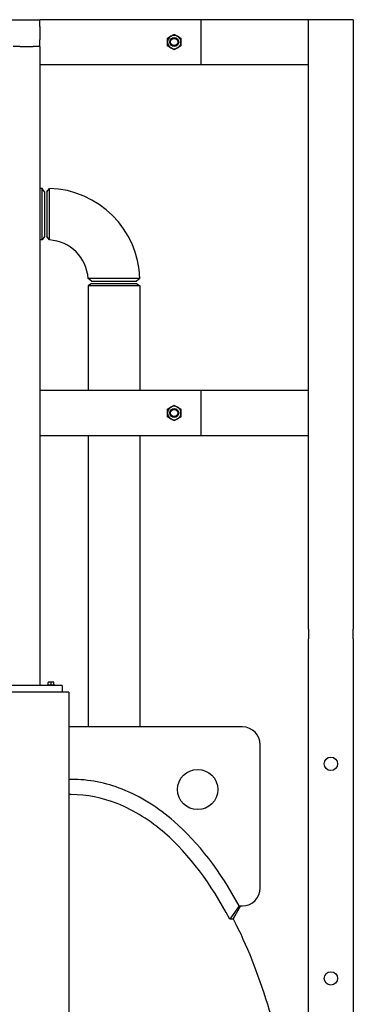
# Model space of a CAD drawing. Header units: inches. Extents: x 5 to 1128, y -85 to 748.
# Tile 543 of 656: x 763 to 782, y 319 to 374. Entities that reach past the tile are written whole.
import ezdxf

# ---------------------------------------------------------------- set-up
doc = ezdxf.new("R2010")
doc.units = ezdxf.units.IN
doc.header["$LTSCALE"] = 32
doc.header["$MEASUREMENT"] = 0
doc.layers.add('Visible (ANSI)', color=7, linetype='Continuous', lineweight=30)

msp = doc.modelspace()

# ---------------------------------------------------------------- linework, layer by layer
at = {"layer": 'Visible (ANSI)'}
for p, q in [((621.37563, 373.85867), (764.15563, 373.85867)), ((764.15563, 373.48367), (764.15563, 373.85867)), ((773.15563, 373.85867), (764.15563, 373.85867)), ((764.15563, 373.48367), (764.15563, 372.73367)), ((779.15563, 373.85867), (773.15563, 373.85867)), ((773.15563, 371.35867), (773.15563, 373.85867)), ((781.65563, 373.85867), (779.15563, 373.85867)), ((779.15563, 339.764), (779.15563, 373.85867)), ((779.15563, 371.35867), (779.15563, 373.85867)), ((781.65563, 373.85867), (781.65563, 339.764)), ((763.03063, 372.35867), (762.65563, 372.35867)), ((763.03063, 372.35867), (763.78063, 372.35867)), ((764.15563, 372.35867), (763.78063, 372.35867)), ((764.15563, 372.35867), (764.15563, 372.73367)), ((764.15563, 372.35867), (764.15563, 336.60867)), ((764.15563, 371.35867), (773.15563, 371.35867)), ((773.15563, 371.35867), (779.15563, 371.35867)), ((764.27676, 364.42117), (764.15563, 364.42117)), ((764.27676, 361.54617), (764.27676, 364.42117)), ((764.42063, 364.23367), (764.27676, 364.42117)), ((764.42063, 364.23367), (764.42063, 361.73367)), ((764.54563, 364.23617), (764.68801, 364.42172)), ((764.54563, 364.23607), (764.54563, 361.73117)), ((764.27676, 361.54617), (764.15563, 361.54617)), ((764.42063, 361.73367), (764.27676, 361.54617)), ((764.68795, 361.53928), (764.54563, 361.73117)), ((767.04313, 359.23367), (766.85124, 359.37599)), ((767.04563, 359.10867), (766.85813, 358.9648)), ((767.04313, 359.23367), (769.54803, 359.23367)), ((767.04563, 359.10867), (769.54563, 359.10867)), ((769.54563, 359.10867), (769.73313, 358.9648)), ((769.73368, 359.37604), (769.54813, 359.23367)), ((769.73313, 358.9648), (766.85813, 358.9648)), ((766.85813, 358.9648), (766.85813, 353.10867)), ((769.73313, 358.9648), (769.73313, 353.10867)), ((773.15563, 353.10867), (764.15563, 353.10867)), ((779.15563, 353.10867), (773.15563, 353.10867)), ((773.15563, 350.60867), (773.15563, 353.10867)), ((779.15563, 350.60867), (779.15563, 353.10867)), ((764.15563, 350.60867), (773.15563, 350.60867)), ((766.85813, 350.60867), (766.85813, 334.29617)), ((769.73313, 350.60867), (769.73313, 334.29617)), ((773.15563, 350.60867), (779.15563, 350.60867)), ((779.15563, 339.764), (779.15563, 339.23367)), ((781.65563, 339.23367), (781.65563, 339.764)), ((779.15563, 336.56317), (779.15563, 339.23367)), ((781.65563, 339.23367), (781.65563, 336.56317)), ((765.40563, 336.60867), (761.40563, 336.60867)), ((764.56463, 336.64767), (764.99663, 336.64767)), ((764.56463, 336.64767), (764.56463, 336.60867)), ((764.70263, 336.80267), (764.62463, 336.80267)), ((764.62463, 336.80267), (764.62463, 336.78345)), ((764.62463, 336.64767), (764.62463, 336.78345)), ((764.85863, 336.80267), (764.70263, 336.80267)), ((764.78063, 336.64767), (764.78063, 336.78345)), ((764.93663, 336.80267), (764.85863, 336.80267)), ((764.93663, 336.78345), (764.93663, 336.80267)), ((764.93663, 336.64767), (764.93663, 336.78345)), ((764.99663, 336.64767), (764.99663, 336.60867)), ((765.40563, 336.60867), (765.40563, 336.23367)), ((779.15563, 336.29801), (779.15563, 336.56317)), ((781.65563, 336.56317), (781.65563, 336.29801)), ((765.78063, 336.23367), (455.78063, 336.23367)), ((765.40563, 336.23367), (761.40563, 336.23367)), ((765.78063, 336.23367), (765.78063, 173.36817)), ((779.15563, 314.04617), (779.15563, 336.29801)), ((781.65563, 336.29801), (781.65563, 311.54516)), ((775.46578, 334.29617), (765.78063, 334.29617)), ((776.46578, 325.29617), (776.46578, 333.29617)), ((765.90563, 331.36589), (765.78063, 331.36589)), ((765.90563, 330.51097), (765.78063, 330.51097)), ((775.28098, 324.29617), (774.75431, 323.54968)), ((775.35514, 324.29617), (774.93885, 323.54968)), ((775.35547, 324.29617), (774.95103, 323.57078)), ((775.28098, 324.29617), (775.46578, 324.29617)), ((774.93885, 323.54968), (774.75431, 323.54968))]:
    msp.add_line(p, q, dxfattribs=at)
for centre, radius in [((771.65563, 372.60867), 0.25014), ((771.65563, 372.60867), 0.25), ((771.65563, 372.60867), 0.20281), ((771.65563, 351.85867), 0.25014), ((771.65563, 351.85867), 0.25), ((771.65563, 351.85867), 0.20281), ((780.40563, 332.23367), 0.375), ((780.40563, 332.23367), 0.375), ((772.96578, 330.79617), 1.125), ((780.40563, 320.23367), 0.375), ((780.40563, 320.23367), 0.375)]:
    msp.add_circle(centre, radius, dxfattribs=at)
for centre, radius, start, end in [((771.65563, 372.60867), 0.375, 120, 180), ((771.65563, 372.60867), 0.375, 60, 120), ((771.65563, 372.60867), 0.375, 0, 60), ((771.65563, 372.60867), 0.375, 180, 240), ((771.65563, 372.60867), 0.375, 300, 0), ((771.65563, 372.60867), 0.375, 240, 300), ((764.54563, 359.23367), 5.19, 1.571968, 88.428032), ((764.54563, 359.23367), 2.31, 3.532272, 86.467728), ((771.65563, 351.85867), 0.375, 120, 180), ((771.65563, 351.85867), 0.375, 60, 120), ((771.65563, 351.85867), 0.375, 0, 60), ((771.65563, 351.85867), 0.375, 180, 240), ((771.65563, 351.85867), 0.375, 240, 300), ((771.65563, 351.85867), 0.375, 300, 0), ((775.46578, 333.29617), 1, 0, 90), ((775.46578, 325.29617), 1, 270, 0)]:
    msp.add_arc(centre, radius, start, end, dxfattribs=at)
for centre, start_param, end_param in [((764.70263, 336.58205), 0, 0.42053434), ((764.70263, 336.58205), 5.86265097, 6.28318531), ((764.85863, 336.58205), 0, 0.42053434), ((764.85863, 336.58205), 5.86265097, 6.28318531)]:
    msp.add_ellipse(centre, major_axis=(0, 0.22062), ratio=0.8660254, start_param=start_param, end_param=end_param, dxfattribs=at)
for points in [[(771.28063, 372.82518), (771.38111, 372.88319), (771.46813, 372.93343)], [(771.46813, 372.93343), (771.55515, 372.98367), (771.65563, 373.04168)], [(771.65563, 373.04168), (771.75611, 372.98367), (771.84313, 372.93343)], [(771.84313, 372.93343), (771.93015, 372.88319), (772.03063, 372.82518)], [(771.28063, 372.60867), (771.28063, 372.70915), (771.28063, 372.82518)], [(771.28063, 372.39216), (771.28063, 372.50819), (771.28063, 372.60867)], [(771.46813, 372.28391), (771.38111, 372.33415), (771.28063, 372.39216)], [(772.03063, 372.39216), (771.93015, 372.33415), (771.84313, 372.28391)], [(772.03063, 372.82518), (772.03063, 372.70915), (772.03063, 372.60867)], [(772.03063, 372.60867), (772.03063, 372.50819), (772.03063, 372.39216)], [(771.65563, 372.17566), (771.55515, 372.23367), (771.46813, 372.28391)], [(771.84313, 372.28391), (771.75611, 372.23367), (771.65563, 372.17566)], [(771.28063, 352.07518), (771.38111, 352.13319), (771.46813, 352.18343)], [(771.28063, 351.85867), (771.28063, 351.95915), (771.28063, 352.07518)], [(771.46813, 352.18343), (771.55515, 352.23367), (771.65563, 352.29168)], [(771.65563, 352.29168), (771.75611, 352.23367), (771.84313, 352.18343)], [(771.84313, 352.18343), (771.93015, 352.13319), (772.03063, 352.07518)], [(772.03063, 352.07518), (772.03063, 351.95915), (772.03063, 351.85867)], [(771.28063, 351.64216), (771.28063, 351.75819), (771.28063, 351.85867)], [(771.46813, 351.53391), (771.38111, 351.58415), (771.28063, 351.64216)], [(771.65563, 351.42566), (771.55515, 351.48367), (771.46813, 351.53391)], [(771.84313, 351.53391), (771.75611, 351.48367), (771.65563, 351.42566)], [(772.03063, 351.64216), (771.93015, 351.58415), (771.84313, 351.53391)], [(772.03063, 351.85867), (772.03063, 351.75819), (772.03063, 351.64216)]]:
    msp.add_rational_spline(points, [1, 1.0379548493, 1], degree=2, dxfattribs=at)
for points, knots in [([(764.68795, 361.53928), (764.68795, 361.53928), (764.68796, 361.56101), (764.68797, 361.66033), (764.68798, 361.75456), (764.688, 362.00139), (764.68801, 362.15325), (764.68802, 362.50613), (764.68802, 362.7101), (764.68802, 363.1208), (764.68802, 363.32729), (764.68802, 363.71466), (764.68801, 363.894), (764.68801, 364.18225), (764.68801, 364.2912), (764.68801, 364.39911), (764.68801, 364.42152), (764.68801, 364.4216)], [-3.14159265, -3.14159265, -3.14159265, -3.14159265, -2.84306953, -2.84306953, -2.44315297, -2.44315297, -2.04730492, -2.04730492, -1.61773044, -1.61773044, -1.1908901, -1.1908901, -0.74775686, -0.74775686, -0.30609723, -0.30609723, 0, 0, 0, 0]), ([(769.73356, 359.37604), (769.73348, 359.37604), (769.71107, 359.37604), (769.60316, 359.37605), (769.49421, 359.37605), (769.20597, 359.37605), (769.02662, 359.37605), (768.63925, 359.37606), (768.43276, 359.37606), (768.02206, 359.37606), (767.8181, 359.37606), (767.46521, 359.37605), (767.31335, 359.37604), (767.06653, 359.37602), (766.97229, 359.37601), (766.87297, 359.37599), (766.85124, 359.37599), (766.85124, 359.37599)], [0, 0, 0, 0, 0.30609723, 0.30609723, 0.74775686, 0.74775686, 1.1908901, 1.1908901, 1.61773044, 1.61773044, 2.04730492, 2.04730492, 2.44315297, 2.44315297, 2.84306953, 2.84306953, 3.14159265, 3.14159265, 3.14159265, 3.14159265]), ([(775.28098, 324.29617), (774.23128, 326.22695), (773.00895, 327.8249), (770.78291, 329.7658), (769.81691, 330.39429), (767.84001, 331.17294), (766.88497, 331.36589), (765.90563, 331.36589)], [-29.87778283, -29.87778283, -29.87778283, -29.87778283, -16.15497528, -16.15497528, -7.46256575, -7.46256575, 0, 0, 0, 0]), ([(774.75431, 323.54968), (773.71225, 325.53879), (772.49084, 327.16801), (770.34004, 329.04366), (769.44957, 329.62621), (767.64707, 330.3362), (766.78787, 330.51097), (765.90563, 330.51097)], [-28.38758819, -28.38758819, -28.38758819, -28.38758819, -14.73139826, -14.73139826, -6.7226557, -6.7226557, 0, 0, 0, 0]), ([(774.95084, 323.57116), (775.00213, 323.47112), (775.05297, 323.37025), (775.82136, 321.81874), (776.4447, 320.20037), (777.31684, 317.24582), (777.62193, 315.97263), (777.86993, 314.6582)], [0.772812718, 0.772812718, 0.772812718, 0.772812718, 0.790162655, 0.790162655, 1.037487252, 1.037487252, 1.209977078, 1.209977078, 1.209977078, 1.209977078])]:
    msp.add_open_spline(points, degree=3, knots=knots, dxfattribs=at)

doc.saveas('drawing.dxf')
